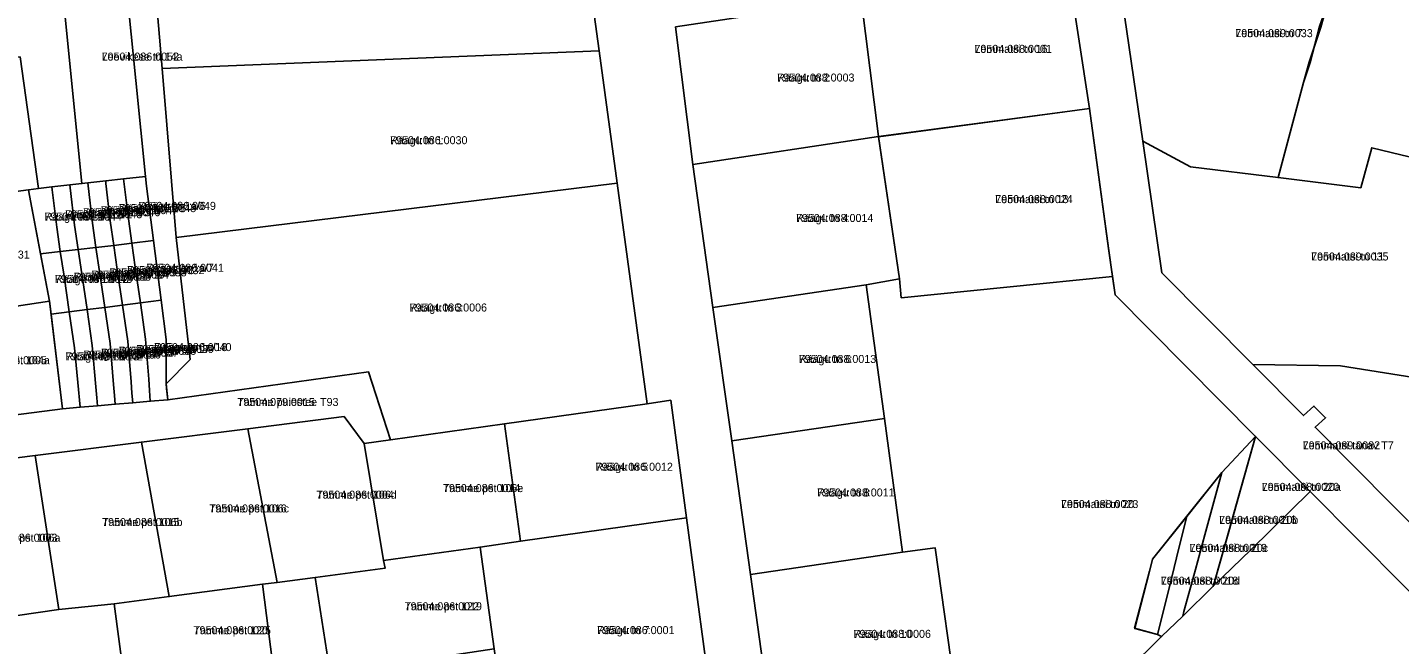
# Model space of a CAD drawing. Extents: x 643847 to 663718, y 6468443 to 6482775.
# Drawn here: x 657890.8 to 658147.9, y 6471136.5 to 6471252.2 of the extents above; entities that cross this region are included whole.
import ezdxf

# ---------------------------------------------------------------- set-up
doc = ezdxf.new("R2010")
doc.units = 0
for name, color, linetype in [('L_AADRESS', 7, 'Continuous'), ('PIIR', 7, 'Continuous'), ('TUNNUS', 7, 'Continuous')]:
    doc.layers.add(name, color=color, linetype=linetype)

msp = doc.modelspace()

# ---------------------------------------------------------------- linework, layer by layer
at = {"layer": 'PIIR'}
for points in [[(658157.59, 6471138.6), (658131.21, 6471165.2), (658120.98, 6471175.55), (658094.63, 6471202.06), (658093.37, 6471210.77), (658089.82, 6471236.97), (658085.82, 6471263.08), (658081.73, 6471293.65), (658080.28, 6471304.56), (658076.97, 6471333.75), (658071.44, 6471377.84), (658080.99, 6471379.35), (658084.98, 6471342.07), (658089.2, 6471310.31), (658090.2, 6471302.05), (658093.85, 6471272.01), (658099.83, 6471230.86), (658103.42, 6471206.17), (658120.45, 6471189), (658129.95, 6471179.44), (658131.89, 6471181.22), (658134.07, 6471179.04), (658132.12, 6471177.25), (658168.44, 6471140.66)], [(658019.49, 6471121.78), (658014.32, 6471160.27), (658011.36, 6471182.3), (658006.92, 6471181.67), (658001.3, 6471222.99), (657997.92, 6471247.76), (657993.46, 6471280.49)], [(657913.9, 6471269.47), (657916.02, 6471244.49), (657918.69, 6471212.81), (657921.28, 6471189.95), (657916.78, 6471185.37), (657916.78, 6471186.74), (657916.8, 6471193.72), (657915.86, 6471201.04), (657914.42, 6471212.22), (657913.1, 6471222.41), (657912.92, 6471224.23), (657908.42, 6471268.94)], [(658012.26, 6471252.31), (658015.5, 6471226.51), (658019.27, 6471199.69), (658022.78, 6471174.68), (658026.29, 6471149.65), (658030.3, 6471120.95)], [(657870.66, 6471177.25), (657897.36, 6471180.72), (657900.65, 6471181), (657903.94, 6471181.28), (657907.24, 6471181.56), (657910.53, 6471181.83), (657913.82, 6471182.11), (657917.11, 6471182.39), (657954.74, 6471187.63), (657958.86, 6471174.9), (657953.9, 6471174.2), (657950.15, 6471179.26), (657932.1, 6471176.98), (657912.16, 6471174.46), (657892.23, 6471171.94), (657867.13, 6471168.76)], [(657889.12, 6471079.31), (657923.28, 6471085.96), (657940.94, 6471089.41), (657942.07, 6471092.7), (657939.52, 6471111.6), (657936.74, 6471133.15), (657934.82, 6471147.82), (657937.59, 6471148.17), (657944.74, 6471149.11), (657947.52, 6471131.11), (657950.53, 6471111.73), (657953.6, 6471091.87), (657947.37, 6471080.47), (657915.56, 6471074.28), (657886.65, 6471068.64), (657891.7, 6471043.64), (657896.47, 6471018.01), (657880.15, 6471016.22)]]:
    msp.add_lwpolyline(points, dxfattribs=at)
for points in [[(657993.46, 6471280.49), (657997.92, 6471247.76), (657916.02, 6471244.49), (657913.9, 6471269.47)], [(658129.95, 6471241.88), (658130.98, 6471245.68), (658131.22, 6471245.62), (658132.97, 6471252.32), (658133.21, 6471252.25), (658134.24, 6471256.04), (658140.49, 6471279.32), (658148.64, 6471280.59), (658158.52, 6471270.64), (658154.94, 6471257.36), (658161.03, 6471247.36), (658173.12, 6471235.4), (658164, 6471224.52), (658142.75, 6471229.62), (658140.69, 6471222.12), (658125.17, 6471224.04)], [(658093.85, 6471272.01), (658133.22, 6471278.18), (658140.49, 6471279.32), (658134.24, 6471256.04), (658132.97, 6471252.32), (658133.21, 6471252.25), (658130.98, 6471245.68), (658131.22, 6471245.62), (658129.95, 6471241.88), (658125.17, 6471224.04), (658108.79, 6471226.07), (658099.83, 6471230.86)], [(657849.67, 6471263.57), (657896.47, 6471267.87), (657900.99, 6471222.91), (657898.75, 6471222.66), (657895.39, 6471222.28), (657892.84, 6471222), (657889.41, 6471246.64), (657853.69, 6471242.4)], [(657896.47, 6471267.87), (657908.42, 6471268.94), (657912.92, 6471224.23), (657908.8, 6471223.78), (657905.46, 6471223.4), (657902.1, 6471223.03), (657900.99, 6471222.91)], [(658089.82, 6471236.97), (658085.21, 6471236.36), (658050.31, 6471231.75), (658047.07, 6471257.55), (658081.56, 6471262.47), (658085.82, 6471263.08)], [(658012.26, 6471252.31), (658047.07, 6471257.55), (658050.31, 6471231.75), (658015.5, 6471226.51)], [(657997.92, 6471247.76), (658001.3, 6471222.99), (657918.69, 6471212.81), (657916.02, 6471244.49)], [(657853.69, 6471242.4), (657889.41, 6471246.64), (657892.84, 6471222), (657891, 6471221.76), (657863.43, 6471218.11), (657858.47, 6471217.46)], [(658050.28, 6471231.69), (658085.21, 6471236.36), (658089.82, 6471236.97), (658093.41, 6471210.78), (658094.14, 6471205.49), (658054.56, 6471201.53), (658054.2, 6471205.09)], [(658015.5, 6471226.51), (658050.31, 6471231.75), (658054.2, 6471205.09), (658048, 6471203.92), (658019.27, 6471199.69)], [(658103.42, 6471206.17), (658099.83, 6471230.86), (658108.79, 6471226.07), (658125.17, 6471224.04), (658140.69, 6471222.12), (658142.75, 6471229.62), (658164, 6471224.52), (658160.87, 6471212.9), (658159.69, 6471209.18), (658159.89, 6471209.13), (658157.67, 6471202.54), (658157.86, 6471202.49), (658156.68, 6471198.75), (658153.38, 6471186.15), (658136.88, 6471188.77), (658120.45, 6471189)], [(657905.46, 6471223.4), (657908.8, 6471223.78), (657909.75, 6471216.3), (657910.36, 6471211.74), (657906.99, 6471211.34), (657906.33, 6471215.91), (657905.51, 6471222.92)], [(657908.8, 6471223.78), (657912.92, 6471224.23), (657913.1, 6471222.41), (657914.42, 6471212.22), (657910.36, 6471211.74), (657909.75, 6471216.3)], [(657858.47, 6471217.46), (657863.43, 6471218.11), (657891, 6471221.76), (657891.17, 6471220.65), (657894.96, 6471200.9), (657862.29, 6471195.96)], [(657891, 6471221.76), (657892.84, 6471222), (657895.39, 6471222.28), (657895.45, 6471221.74), (657896.28, 6471214.73), (657896.96, 6471210.17), (657893.27, 6471209.75), (657891.17, 6471220.65)], [(657895.39, 6471222.28), (657898.75, 6471222.66), (657898.81, 6471222.13), (657899.62, 6471215.12), (657900.3, 6471210.56), (657896.96, 6471210.17), (657896.28, 6471214.73), (657895.45, 6471221.74)], [(657898.75, 6471222.66), (657902.1, 6471223.03), (657902.16, 6471222.52), (657902.98, 6471215.51), (657903.64, 6471210.95), (657900.3, 6471210.56), (657899.62, 6471215.12), (657898.81, 6471222.13)], [(657902.1, 6471223.03), (657905.46, 6471223.4), (657905.51, 6471222.92), (657906.33, 6471215.91), (657906.99, 6471211.34), (657903.64, 6471210.95), (657902.98, 6471215.51), (657902.16, 6471222.52)], [(658006.92, 6471181.67), (657980.19, 6471177.89), (657958.86, 6471174.9), (657954.74, 6471187.63), (657917.11, 6471182.39), (657916.78, 6471185.37), (657921.28, 6471189.95), (657918.69, 6471212.81), (658001.3, 6471222.99)], [(657900.3, 6471210.56), (657903.64, 6471210.95), (657904.31, 6471206.42), (657905.3, 6471199.71), (657901.96, 6471199.29), (657900.98, 6471205.99)], [(657903.64, 6471210.95), (657906.99, 6471211.34), (657907.64, 6471206.84), (657908.63, 6471200.13), (657905.3, 6471199.71), (657904.31, 6471206.42)], [(657906.99, 6471211.34), (657910.36, 6471211.74), (657910.97, 6471207.27), (657911.96, 6471200.55), (657908.63, 6471200.13), (657907.64, 6471206.84)], [(657910.36, 6471211.74), (657914.42, 6471212.22), (657915.86, 6471201.04), (657911.96, 6471200.55), (657910.97, 6471207.27)], [(657893.27, 6471209.75), (657896.96, 6471210.17), (657897.65, 6471205.57), (657898.63, 6471198.87), (657895.25, 6471198.45), (657894.96, 6471200.9)], [(657896.96, 6471210.17), (657900.3, 6471210.56), (657900.98, 6471205.99), (657901.96, 6471199.29), (657898.63, 6471198.87), (657897.65, 6471205.57)], [(658019.27, 6471199.69), (658048, 6471203.92), (658051.4, 6471178.89), (658022.78, 6471174.68)], [(658048, 6471203.92), (658054.2, 6471205.09), (658054.56, 6471201.53), (658094.14, 6471205.49), (658094.63, 6471202.06), (658120.98, 6471175.55), (658114.64, 6471168.77), (658108.1, 6471160.56), (658101.65, 6471152.53), (658101.07, 6471150.28), (658098.29, 6471139.58), (658102.56, 6471138.43), (658103.34, 6471138.02), (658096.89, 6471131.67), (658072.19, 6471107.82), (658069.06, 6471110.68), (658064.96, 6471125.78), (658060.94, 6471154.63), (658054.79, 6471153.86), (658051.4, 6471178.89)], [(657862.29, 6471195.96), (657894.96, 6471200.9), (657897.36, 6471180.72), (657870.66, 6471177.25), (657865.52, 6471177.85)], [(657908.63, 6471200.13), (657911.96, 6471200.55), (657912.95, 6471193.78), (657913.52, 6471186.25), (657913.67, 6471184.11), (657913.82, 6471182.11), (657910.53, 6471181.83), (657910.39, 6471183.65), (657910.22, 6471185.75), (657909.62, 6471193.37)], [(657911.96, 6471200.55), (657915.86, 6471201.04), (657916.8, 6471193.72), (657916.78, 6471186.74), (657916.78, 6471185.37), (657916.88, 6471184.54), (657917.11, 6471182.39), (657913.82, 6471182.11), (657913.67, 6471184.11), (657913.52, 6471186.25), (657912.95, 6471193.78)], [(657895.25, 6471198.45), (657898.63, 6471198.87), (657899.62, 6471192.15), (657900.34, 6471184.35), (657900.53, 6471182.3), (657900.65, 6471181), (657897.36, 6471180.72)], [(657898.63, 6471198.87), (657901.96, 6471199.29), (657902.95, 6471192.56), (657903.63, 6471184.82), (657903.81, 6471182.74), (657903.94, 6471181.28), (657900.65, 6471181), (657900.53, 6471182.3), (657900.34, 6471184.35), (657899.62, 6471192.15)], [(657901.96, 6471199.29), (657905.3, 6471199.71), (657906.29, 6471192.96), (657906.92, 6471185.28), (657907.1, 6471183.2), (657907.24, 6471181.56), (657903.94, 6471181.28), (657903.81, 6471182.74), (657903.63, 6471184.82), (657902.95, 6471192.56)], [(657905.3, 6471199.71), (657908.63, 6471200.13), (657909.62, 6471193.37), (657910.22, 6471185.75), (657910.39, 6471183.65), (657910.53, 6471181.83), (657907.24, 6471181.56), (657907.1, 6471183.2), (657906.92, 6471185.28), (657906.29, 6471192.96)], [(658191.54, 6471193.43), (658193.32, 6471191.6), (658187.54, 6471169.76), (658186.52, 6471165.93), (658186.33, 6471165.98), (658184.52, 6471159.28), (658184.33, 6471159.33), (658183.34, 6471155.5), (658168.44, 6471140.66), (658132.12, 6471177.25), (658134.07, 6471179.04), (658131.89, 6471181.22), (658129.95, 6471179.44), (658120.45, 6471189), (658136.88, 6471188.77), (658153.38, 6471186.15), (658185.98, 6471186.77)], [(658014.32, 6471160.27), (657983.18, 6471155.89), (657980.19, 6471177.89), (658006.92, 6471181.67), (658011.36, 6471182.3)], [(657950.15, 6471179.26), (657953.9, 6471174.2), (657957.55, 6471152.3), (657957.81, 6471150.82), (657944.74, 6471149.11), (657937.59, 6471148.17), (657932.1, 6471176.98)], [(657958.86, 6471174.9), (657980.19, 6471177.89), (657983.18, 6471155.89), (657975.63, 6471154.8), (657957.55, 6471152.3), (657953.9, 6471174.2)], [(658022.78, 6471174.68), (658051.4, 6471178.89), (658054.79, 6471153.86), (658026.29, 6471149.67)], [(657932.1, 6471176.98), (657937.59, 6471148.17), (657934.82, 6471147.82), (657917.37, 6471145.53), (657912.16, 6471174.46)], [(658117.41, 6471162.9), (658115.53, 6471156.24), (658113.28, 6471148.28), (658113.02, 6471147.47), (658107.31, 6471141.84), (658107.54, 6471142.71), (658109.68, 6471150.57), (658111.46, 6471157.09), (658114.64, 6471168.77), (658120.98, 6471175.55)], [(658120.98, 6471175.55), (658131.21, 6471165.2), (658120.1, 6471154.27), (658113.02, 6471147.47), (658113.28, 6471148.28), (658115.93, 6471157.69), (658117.84, 6471164.43)], [(657912.16, 6471174.46), (657917.37, 6471145.53), (657907.06, 6471144.18), (657896.71, 6471143.12), (657892.23, 6471171.94)], [(657867.13, 6471168.76), (657892.23, 6471171.94), (657896.71, 6471143.12), (657877.28, 6471140.28), (657872.32, 6471139.63)], [(658114.64, 6471168.77), (658111.46, 6471157.09), (658109.68, 6471150.57), (658107.54, 6471142.71), (658107.31, 6471141.84), (658103.34, 6471138.02), (658102.56, 6471138.43), (658104.19, 6471144.88), (658105.25, 6471149.17), (658106.15, 6471152.78), (658108.1, 6471160.57)], [(658120.1, 6471154.27), (658131.21, 6471165.2), (658157.59, 6471138.6), (658117.34, 6471098.64), (658105.63, 6471109.46), (658104.97, 6471123.53), (658096.89, 6471131.67), (658103.34, 6471138.02), (658107.31, 6471141.84), (658113.02, 6471147.47)], [(658019.49, 6471121.78), (657980.87, 6471116.71), (657978.26, 6471135.73), (657975.63, 6471154.8), (657983.18, 6471155.89), (658014.32, 6471160.27)], [(658108.1, 6471160.57), (658106.15, 6471152.78), (658105.25, 6471149.17), (658104.19, 6471144.88), (658102.56, 6471138.43), (658098.33, 6471139.55), (658101.06, 6471150.2), (658101.65, 6471152.53)], [(657957.81, 6471150.82), (657957.55, 6471152.3), (657975.63, 6471154.8), (657978.26, 6471135.73), (657947.52, 6471131.11), (657944.74, 6471149.11)], [(658026.29, 6471149.67), (658054.79, 6471153.86), (658060.94, 6471154.63), (658064.96, 6471125.78), (658030.3, 6471120.95)], [(657917.37, 6471145.53), (657934.82, 6471147.82), (657936.74, 6471133.15), (657909.04, 6471129.12), (657907.06, 6471144.18)], [(657872.32, 6471139.63), (657877.28, 6471140.28), (657896.71, 6471143.12), (657907.06, 6471144.18), (657909.04, 6471129.12), (657909.2, 6471127.88), (657880.84, 6471121.96), (657876.09, 6471120.97)]]:
    msp.add_lwpolyline(points, close=True, dxfattribs=at)

# ---------------------------------------------------------------- texts
at = {"layer": 'L_AADRESS'}
for s, p in [('Lemmatsi tn 7', (658117.17, 6471250.35)), ('Leevikese tn 14a', (657904.7, 6471245.96)), ('Lemmatsi tn 16', (658068.28, 6471247.41)), ('Räägu tn 2', (658031.29, 6471242.03)), ('Räägu tn 1', (657958.76, 6471230.29)), ('Räägu tn 1a/4', (657904.55, 6471217.18)), ('Räägu tn 1a/5', (657907.91, 6471217.56)), ('Räägu tn 1a/6', (657911.61, 6471217.99)), ('Lemmatsi tn 18', (658072.18, 6471219.25)), ('Räägu tn 1a/1', (657893.98, 6471215.98)), ('Räägu tn 1a/2', (657897.84, 6471216.42)), ('Räägu tn 1a/3', (657901.2, 6471216.8)), ('Räägu tn 4', (658034.83, 6471215.72)), ('Lemmatsi tn 11', (658131.38, 6471208.5)), ('Räägu tn 1a/12', (657895.95, 6471204.3)), ('Räägu tn 1a/11', (657899.46, 6471204.72)), ('Räägu tn 1a/10', (657902.8, 6471205.12)), ('Räägu tn 1a/9', (657906.14, 6471205.53)), ('Räägu tn 1a/8', (657909.48, 6471205.94)), ('Räägu tn 1a/7', (657913.11, 6471206.38)), ('Räägu tn 3', (657962.42, 6471198.94)), ('Räägu tn 1a/17', (657911.23, 6471191.17)), ('Räägu tn 1a/18', (657914.54, 6471191.52)), ('Tamme pst 104a', (657879.94, 6471189.07)), ('Räägu tn 1a/13', (657897.95, 6471189.78)), ('Räägu tn 1a/14', (657901.29, 6471190.13)), ('Räägu tn 1a/15', (657904.6, 6471190.48)), ('Räägu tn 1a/16', (657907.91, 6471190.83)), ('Räägu tn 6', (658035.36, 6471189.3)), ('Tamme puiestee T93', (657930.14, 6471181.24)), ('Lemmatsi tänav T7', (658129.8, 6471173.11)), ('Räägu tn 5', (657997.26, 6471169.1)), ('Tamme pst 106d', (657944.96, 6471163.87)), ('Tamme pst 106e', (657968.67, 6471165.1)), ('Räägu tn 8', (658038.81, 6471164.28)), ('Lemmatsi tn 20a', (658122.12, 6471165.33)), ('Tamme pst 106c', (657924.88, 6471161.29)), ('Lemmatsi tn 20', (658084.49, 6471162.11)), ('Tamme pst 106b', (657904.8, 6471158.74)), ('Lemmatsi tn 20b', (658114.14, 6471159.15)), ('Tamme pst 106a', (657881.92, 6471155.8)), ('Lemmatsi tn 20c', (658108.6, 6471153.9)), ('Lemmatsi tn 20d', (658103.21, 6471147.75)), ('Tamme pst 122', (657961.48, 6471142.96)), ('Tamme pst 120', (657921.93, 6471138.47)), ('Räägu tn 7', (657997.56, 6471138.49)), ('Räägu tn 10', (658045.62, 6471137.79))]:
    msp.add_text(s, height=1.5, dxfattribs=at).set_placement(p)
at = {"layer": 'TUNNUS'}
for s, p in [('79504:089:0033', (658117.17, 6471250.35)), ('79504:086:0052', (657904.7, 6471245.96)), ('79504:088:0001', (658068.28, 6471247.41)), ('79504:088:0003', (658031.29, 6471242.03)), ('79504:086:0030', (657958.76, 6471230.29)), ('79504:086:0047', (657904.55, 6471217.18)), ('79504:086:0048', (657907.91, 6471217.56)), ('79504:086:0049', (657911.61, 6471217.99)), ('79504:088:0024', (658072.18, 6471219.25)), ('79504:086:0044', (657893.98, 6471215.98)), ('79504:086:0045', (657897.84, 6471216.42)), ('79504:086:0046', (657901.2, 6471216.8)), ('79504:088:0014', (658034.83, 6471215.72)), ('79504:086:0031', (657876.72, 6471208.86)), ('79504:089:0035', (658131.38, 6471208.5)), ('79504:086:0043', (657895.95, 6471204.3)), ('79504:086:0035', (657899.46, 6471204.72)), ('79504:086:0034', (657902.8, 6471205.12)), ('79504:086:0033', (657906.14, 6471205.53)), ('79504:086:0032', (657909.48, 6471205.94)), ('79504:086:0041', (657913.11, 6471206.38)), ('79504:086:0006', (657962.42, 6471198.94)), ('79504:086:0039', (657911.23, 6471191.17)), ('79504:086:0040', (657914.54, 6471191.52)), ('79504:086:0005', (657879.94, 6471189.07)), ('79504:086:0042', (657897.95, 6471189.78)), ('79504:086:0036', (657901.29, 6471190.13)), ('79504:086:0037', (657904.6, 6471190.48)), ('79504:086:0038', (657907.91, 6471190.83)), ('79504:088:0013', (658035.36, 6471189.3)), ('79504:079:0015', (657930.14, 6471181.24)), ('79504:089:0082', (658129.8, 6471173.11)), ('79504:086:0012', (657997.26, 6471169.1)), ('79504:086:0004', (657944.96, 6471163.87)), ('79504:086:0014', (657968.67, 6471165.1)), ('79504:088:0011', (658038.81, 6471164.28)), ('79504:088:0020', (658122.12, 6471165.33)), ('79504:086:0016', (657924.88, 6471161.29)), ('79504:088:0023', (658084.49, 6471162.11)), ('79504:086:0015', (657904.8, 6471158.74)), ('79504:088:0016', (658114.14, 6471159.15)), ('79504:086:0003', (657881.92, 6471155.8)), ('79504:088:0019', (658108.6, 6471153.9)), ('79504:088:0018', (658103.21, 6471147.75)), ('79504:086:0019', (657961.48, 6471142.96)), ('79504:086:0025', (657921.93, 6471138.47)), ('79504:086:0001', (657997.56, 6471138.49)), ('79504:088:0006', (658045.62, 6471137.79))]:
    msp.add_text(s, height=1.5, dxfattribs=at).set_placement(p)

doc.saveas('drawing.dxf')
